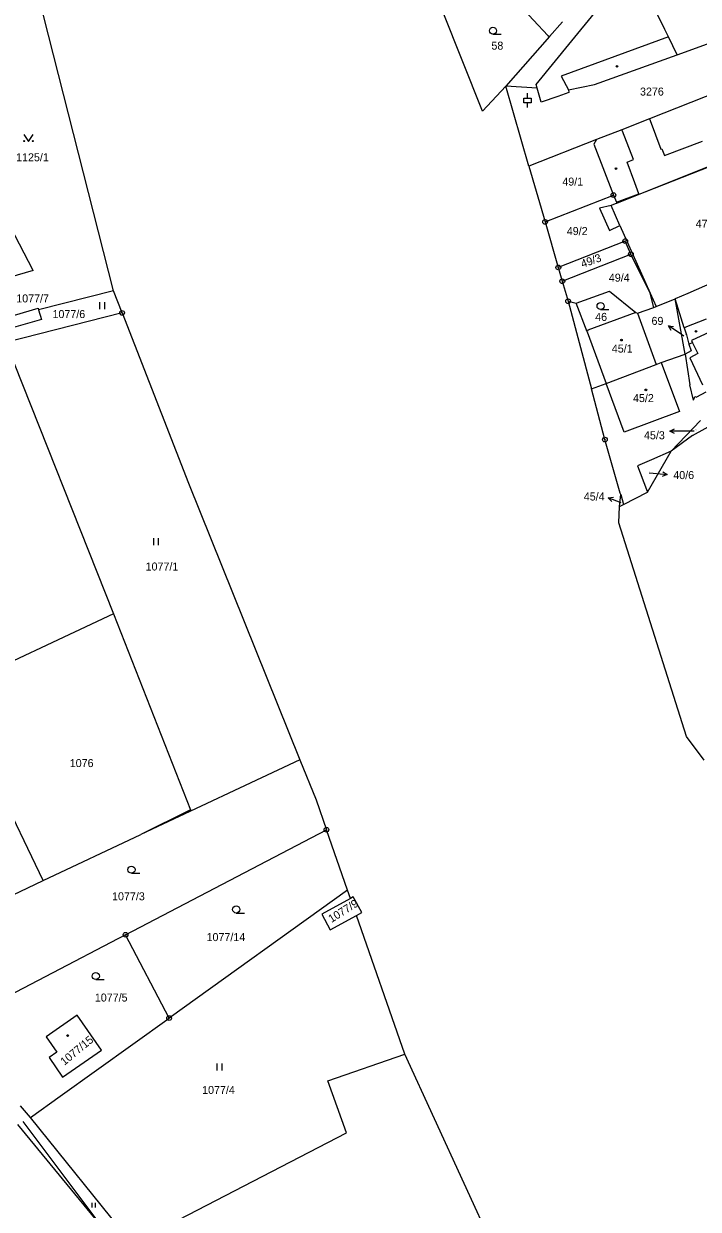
# Model space of a CAD drawing. Extents: x -736345 to -729997, y -1130177 to -1122501.
# Drawn here: x -733843 to -733699.6, y -1126891.5 to -1126639.6 of the extents above; entities that cross this region are included whole.
import ezdxf

# ---------------------------------------------------------------- set-up
doc = ezdxf.new("R2010")
doc.units = 0
for name, color, linetype in [('Vrstva 1', 7, 'Continuous'), ('Vrstva 16', 7, 'Continuous'), ('Vrstva 18', 7, 'Continuous'), ('Vrstva 19', 7, 'Continuous'), ('Vrstva 25', 7, 'Continuous'), ('Vrstva 4', 7, 'Continuous')]:
    doc.layers.add(name, color=color, linetype=linetype)

msp = doc.modelspace()

# ---------------------------------------------------------------- linework, layer by layer
at = {"layer": 'Vrstva 1'}
for points in [[(-733823.88, -1126696.34), (-733843.01, -1126621.05)], [(-733740.75, -1126632.19), (-733731.57, -1126642.03)], [(-733726.5, -1126643.18), (-733717.5, -1126632.15)], [(-733745.44, -1126658.12), (-733753.94, -1126636.85)], [(-733728.43, -1126639.17), (-733731.26, -1126642.3)], [(-733731.26, -1126642.3), (-733740.53, -1126652.86)], [(-733734.06, -1126652.45), (-733726.5, -1126643.18)], [(-733731.57, -1126642.03), (-733731.26, -1126642.3)], [(-733704.06, -1126646.15), (-733692.99, -1126642.16)], [(-733721.65, -1126652.48), (-733704.06, -1126646.15)], [(-733740.53, -1126652.86), (-733745.44, -1126658.12)], [(-733735.6, -1126669.82), (-733740.53, -1126652.86)], [(-733733.84, -1126653.25), (-733740.53, -1126652.86)], [(-733733.84, -1126653.25), (-733734.06, -1126652.45)], [(-733733.01, -1126656.25), (-733733.84, -1126653.25)], [(-733727.21, -1126653.63), (-733721.65, -1126652.48)], [(-733727.21, -1126653.63), (-733727.13, -1126654.2)], [(-733692.41, -1126652.86), (-733710, -1126659.79)], [(-733729.43, -1126655.02), (-733733.01, -1126656.25)], [(-733727.13, -1126654.2), (-733729.43, -1126655.02)], [(-733710, -1126659.79), (-733715.86, -1126662.08)], [(-733715.86, -1126662.08), (-733721.26, -1126664.19)], [(-733721.26, -1126664.19), (-733735.6, -1126669.82)], [(-733721.26, -1126664.19), (-733721.77, -1126665.16)], [(-733721.77, -1126665.16), (-733717.64, -1126675.97)], [(-733687.16, -1126666), (-733716.91, -1126677.68)], [(-733735.6, -1126669.82), (-733732.16, -1126681.66)], [(-733716.91, -1126677.68), (-733696.58, -1126669.55)], [(-733840.95, -1126692.02), (-733850.69, -1126673.43)], [(-733732.16, -1126681.66), (-733717.64, -1126675.97)], [(-733717.64, -1126675.97), (-733716.98, -1126677.51)], [(-733718.15, -1126678.22), (-733720.63, -1126678.79), (-733718.47, -1126683.5), (-733716.25, -1126682.45)], [(-733716.91, -1126677.68), (-733718.15, -1126678.22)], [(-733716.98, -1126677.51), (-733716.91, -1126677.68)], [(-733732.16, -1126681.66), (-733729.35, -1126691.35)], [(-733716.25, -1126682.45), (-733709.8, -1126696.85)], [(-733715.12, -1126685.76), (-733729.35, -1126691.35)], [(-733713.92, -1126688.54), (-733715.12, -1126685.76)], [(-733728.5, -1126694.27), (-733713.92, -1126688.54)], [(-733709.8, -1126696.85), (-733713.92, -1126688.54)], [(-733729.35, -1126691.35), (-733728.5, -1126694.27)], [(-733840.95, -1126692.02), (-733854.12, -1126695.8)], [(-733692.33, -1126692.68), (-733701.8, -1126696.92)], [(-733823.88, -1126696.34), (-733839.8, -1126700.39)], [(-733822.06, -1126701.01), (-733823.88, -1126696.34)], [(-733728.5, -1126694.27), (-733727.27, -1126698.52)], [(-733725.55, -1126698.95), (-733718.44, -1126696.37)], [(-733718.44, -1126696.37), (-733712.85, -1126700.9)], [(-733727.27, -1126698.52), (-733722.31, -1126717.18)], [(-733727.27, -1126698.52), (-733725.55, -1126698.95)], [(-733723.24, -1126705.05), (-733725.55, -1126698.95)], [(-733709.04, -1126699.86), (-733709.8, -1126696.85)], [(-733708.54, -1126699.66), (-733704.49, -1126698.01)], [(-733701.8, -1126696.92), (-733704.49, -1126698.01)], [(-733702.61, -1126704.15), (-733704.49, -1126698.01)], [(-733702.4, -1126709.81), (-733704.49, -1126698.01)], [(-733846.84, -1126702.07), (-733839.91, -1126700.02)], [(-733822.06, -1126701.01), (-733846.77, -1126707.27)], [(-733839.91, -1126700.02), (-733839.8, -1126700.39)], [(-733839.8, -1126700.39), (-733839.16, -1126702.44)], [(-733822.06, -1126701.01), (-733807.92, -1126737.2)], [(-733712.85, -1126700.9), (-733723.08, -1126704.71)], [(-733712.85, -1126700.9), (-733712.5, -1126701.05)], [(-733712.5, -1126701.05), (-733709.04, -1126699.86)], [(-733709.04, -1126699.86), (-733708.54, -1126699.66)], [(-733839.16, -1126702.44), (-733846.14, -1126704.43)], [(-733702.61, -1126704.15), (-733702.14, -1126705.68)], [(-733723.08, -1126704.71), (-733723.24, -1126705.05)], [(-733702.14, -1126705.68), (-733701.6, -1126707.63)], [(-733846.77, -1126707.27), (-733823.85, -1126764.93)], [(-733701.13, -1126709.05), (-733702.4, -1126709.81)], [(-733701.6, -1126707.63), (-733701.13, -1126709.05)], [(-733708.53, -1126711.96), (-733707.53, -1126711.57)], [(-733707.53, -1126711.57), (-733702.4, -1126709.81)], [(-733702.4, -1126709.81), (-733701.39, -1126716.28)], [(-733719.19, -1126716), (-733708.53, -1126711.96)], [(-733722.31, -1126717.18), (-733719.19, -1126716)], [(-733700.62, -1126719.55), (-733701.39, -1126716.28)], [(-733719.45, -1126727.93), (-733722.31, -1126717.18)], [(-733700.62, -1126719.55), (-733700.31, -1126718.8)], [(-733700.31, -1126718.8), (-733699.99, -1126718.94)], [(-733698.02, -1126717.83), (-733699.99, -1126718.94)], [(-733699.17, -1126723.87), (-733705.38, -1126730.39)], [(-733700.81, -1126727.08), (-733696.11, -1126724.46)], [(-733716.21, -1126739.35), (-733719.45, -1126727.93)], [(-733700.81, -1126727.08), (-733705.38, -1126730.39)], [(-733710.37, -1126739.07), (-733705.38, -1126730.39)], [(-733705.38, -1126730.39), (-733709.56, -1126732.2)], [(-733711.03, -1126732.84), (-733712.55, -1126733.5)], [(-733712.55, -1126733.5), (-733710.59, -1126738.52)], [(-733709.56, -1126732.2), (-733711.03, -1126732.84)], [(-733807.92, -1126737.2), (-733784.26, -1126796.01)], [(-733716.07, -1126739.62), (-733716.21, -1126739.35)], [(-733715.48, -1126741.71), (-733710.37, -1126739.07)], [(-733710.59, -1126738.52), (-733710.37, -1126739.07)], [(-733716.33, -1126742.15), (-733716.07, -1126739.62)], [(-733716.33, -1126742.15), (-733715.48, -1126741.71)], [(-733716.07, -1126739.62), (-733715.48, -1126741.71)], [(-733716.47, -1126745.61), (-733716.33, -1126742.15)], [(-733702.08, -1126791.03), (-733716.47, -1126745.61)], [(-733823.85, -1126764.93), (-733858.33, -1126781.12)], [(-733823.85, -1126764.93), (-733807.52, -1126806.58)], [(-733838.8, -1126821.64), (-733858.33, -1126781.12)], [(-733698.35, -1126796.07), (-733702.08, -1126791.03)], [(-733784.26, -1126796.01), (-733818.04, -1126811.88)], [(-733784.26, -1126796.01), (-733780.84, -1126804.51)], [(-733780.84, -1126804.51), (-733778.63, -1126810.83)], [(-733807.52, -1126806.58), (-733818.04, -1126811.88)], [(-733838.8, -1126821.64), (-733818.04, -1126811.88)], [(-733821.33, -1126833.14), (-733778.63, -1126810.83)], [(-733774.15, -1126823.66), (-733778.63, -1126810.83)], [(-733848.5, -1126826.2), (-733838.8, -1126821.64)], [(-733774.15, -1126823.66), (-733812.07, -1126850.86)], [(-733773.53, -1126825.42), (-733774.15, -1126823.66)], [(-733772.95, -1126825.1), (-733773.53, -1126825.42)], [(-733771.12, -1126828.42), (-733772.95, -1126825.1)], [(-733773.53, -1126825.42), (-733779.6, -1126828.76)], [(-733779.6, -1126828.76), (-733777.81, -1126832.09)], [(-733777.81, -1126832.09), (-733772.27, -1126829.05)], [(-733772.27, -1126829.05), (-733771.12, -1126828.42)], [(-733761.98, -1126858.5), (-733772.27, -1126829.05)], [(-733821.33, -1126833.14), (-733855.52, -1126851)], [(-733812.07, -1126850.86), (-733821.33, -1126833.14)], [(-733831.63, -1126850.23), (-733838.19, -1126854.81)], [(-733826.46, -1126857.67), (-733831.63, -1126850.23)], [(-733835.22, -1126867.47), (-733812.07, -1126850.86)], [(-733838.19, -1126854.81), (-733835.92, -1126858.07)], [(-733834.7, -1126863.39), (-733826.46, -1126857.67)], [(-733835.92, -1126858.07), (-733837.56, -1126859.22)], [(-733837.56, -1126859.22), (-733834.7, -1126863.39)], [(-733778.32, -1126864.19), (-733761.98, -1126858.5)], [(-733743.03, -1126899.74), (-733761.98, -1126858.5)], [(-733774.4, -1126875.27), (-733778.32, -1126864.19)], [(-733841.52, -1126871.99), (-733835.22, -1126867.47)], [(-733841.52, -1126871.99), (-733843.63, -1126869.52)], [(-733825.88, -1126895.76), (-733843.05, -1126872.86)], [(-733820.64, -1126897.91), (-733841.52, -1126871.99)], [(-733825.88, -1126895.76), (-733844.18, -1126873.45)], [(-733819.92, -1126898.8), (-733774.4, -1126875.27)]]:
    msp.add_lwpolyline(points, dxfattribs=at)
at = {"layer": 'Vrstva 16'}
for points in [[(-733702.66, -1126705.92), (-733703.45, -1126705.4)], [(-733700.51, -1126726.14), (-733702.67, -1126726.15)], [(-733710.05, -1126734.98), (-733709.2, -1126735.06)]]:
    msp.add_lwpolyline(points, dxfattribs=at)
at = {"layer": 'Vrstva 25'}
for points in [[(-733743.25, -1126641.8), (-733741.5, -1126641.8)], [(-733735.15, -1126656.35), (-733736.65, -1126656.35), (-733736.65, -1126655.35), (-733735.15, -1126655.35), (-733735.15, -1126656.35)], [(-733735.9, -1126655.35), (-733735.9, -1126654.35)], [(-733735.9, -1126657.35), (-733735.9, -1126656.35)], [(-733842.96, -1126663.1), (-733841.96, -1126664.6), (-733840.96, -1126663.1)], [(-733826.787, -1126700.225), (-733826.787, -1126698.725)], [(-733825.753, -1126700.225), (-733825.753, -1126698.725)], [(-733720.37, -1126700.31), (-733718.62, -1126700.31)], [(-733703.45, -1126705.4), (-733705.957, -1126703.753)], [(-733705.396, -1126704.72), (-733705.957, -1126703.753), (-733704.847, -1126703.885)], [(-733704.668, -1126726.656), (-733705.669, -1126726.16), (-733704.671, -1126725.657)], [(-733702.67, -1126726.15), (-733705.669, -1126726.16)], [(-733709.2, -1126735.06), (-733706.214, -1126735.347)], [(-733707.162, -1126734.754), (-733706.214, -1126735.347), (-733707.258, -1126735.749)], [(-733718.006, -1126741.114), (-733718.762, -1126740.29), (-733717.65, -1126740.18)], [(-733715.96, -1126741.36), (-733718.762, -1126740.29)], [(-733815.337, -1126750.355), (-733815.337, -1126748.855)], [(-733814.303, -1126750.355), (-733814.303, -1126748.855)], [(-733820.06, -1126820.07), (-733818.31, -1126820.07)], [(-733797.81, -1126828.53), (-733796.06, -1126828.53)], [(-733827.64, -1126842.68), (-733825.89, -1126842.68)], [(-733801.847, -1126861.985), (-733801.847, -1126860.485)], [(-733800.813, -1126861.985), (-733800.813, -1126860.485)], [(-733828.386, -1126891.122), (-733828.386, -1126890.117)], [(-733827.693, -1126891.122), (-733827.693, -1126890.117)]]:
    msp.add_lwpolyline(points, dxfattribs=at)
for centre, radius in [((-733743.25, -1126641.05), 0.75), ((-733716.88, -1126648.62), 0.175), ((-733842.86, -1126664.5), 0.1), ((-733841.06, -1126664.5), 0.1), ((-733717.08, -1126670.34), 0.175), ((-733717.64, -1126675.97), 0.5), ((-733717.64, -1126675.97), 0.032), ((-733732.16, -1126681.66), 0.5), ((-733732.16, -1126681.66), 0.032), ((-733715.12, -1126685.76), 0.5), ((-733715.12, -1126685.76), 0.032), ((-733713.92, -1126688.54), 0.5), ((-733713.92, -1126688.54), 0.032), ((-733729.35, -1126691.35), 0.5), ((-733729.35, -1126691.35), 0.032), ((-733728.5, -1126694.27), 0.5), ((-733728.5, -1126694.27), 0.032), ((-733727.27, -1126698.52), 0.5), ((-733727.27, -1126698.52), 0.032), ((-733720.37, -1126699.56), 0.75), ((-733822.06, -1126701.01), 0.5), ((-733822.06, -1126701.01), 0.032), ((-733715.93, -1126706.79), 0.175), ((-733700.08, -1126704.93), 0.175), ((-733710.74, -1126717.36), 0.175), ((-733719.45, -1126727.93), 0.5), ((-733719.45, -1126727.93), 0.5), ((-733719.45, -1126727.93), 0.032), ((-733719.45, -1126727.93), 0.032), ((-733778.63, -1126810.83), 0.5), ((-733778.63, -1126810.83), 0.032), ((-733820.06, -1126819.32), 0.75), ((-733797.81, -1126827.78), 0.75), ((-733821.33, -1126833.14), 0.5), ((-733821.33, -1126833.14), 0.032), ((-733827.64, -1126841.93), 0.75), ((-733812.07, -1126850.86), 0.5), ((-733812.07, -1126850.86), 0.032), ((-733833.63, -1126854.57), 0.175)]:
    msp.add_circle(centre, radius, dxfattribs=at)
at = {"layer": 'Vrstva 4'}
for points in [[(-733706.68, -1126640.82), (-733712.36, -1126629.29)], [(-733705.94, -1126642.32), (-733706.68, -1126640.82)], [(-733705.94, -1126642.32), (-733728.77, -1126650.7)], [(-733704.06, -1126646.15), (-733705.94, -1126642.32)], [(-733728.77, -1126650.7), (-733727.21, -1126653.63)], [(-733710, -1126659.79), (-733709.86, -1126660.13)], [(-733709.86, -1126660.13), (-733707.56, -1126666.21)], [(-733715.74, -1126662.39), (-733715.86, -1126662.08)], [(-733713.4, -1126668.44), (-733715.74, -1126662.39)], [(-733707.56, -1126666.21), (-733707.33, -1126666.15)], [(-733707.33, -1126666.15), (-733706.8, -1126667.54)], [(-733706.8, -1126667.54), (-733698.69, -1126664.49)], [(-733714.75, -1126668.99), (-733713.4, -1126668.44)], [(-733713.1, -1126673.39), (-733714.75, -1126668.99)], [(-733712.24, -1126675.69), (-733713.1, -1126673.39)], [(-733716.98, -1126677.51), (-733712.24, -1126675.69)], [(-733716.25, -1126682.45), (-733718.15, -1126678.22)], [(-733709.8, -1126696.85), (-733708.54, -1126699.66)], [(-733712.5, -1126701.05), (-733708.53, -1126711.96)], [(-733702.61, -1126704.15), (-733702.39, -1126704.06)], [(-733702.39, -1126704.06), (-733697.87, -1126702.3)], [(-733723.24, -1126705.05), (-733719.19, -1126716)], [(-733697.25, -1126705.11), (-733701.05, -1126706.91)], [(-733700.82, -1126707.36), (-733701.6, -1126707.63)], [(-733701.05, -1126706.91), (-733700.82, -1126707.36)], [(-733700.82, -1126707.36), (-733699.69, -1126709.61)], [(-733707.53, -1126711.57), (-733703.62, -1126721.97)], [(-733699.69, -1126709.61), (-733701.4, -1126710.55)], [(-733701.4, -1126710.55), (-733698.73, -1126716.3)], [(-733715.34, -1126726.38), (-733719.19, -1126716)], [(-733703.62, -1126721.97), (-733715.34, -1126726.38)]]:
    msp.add_lwpolyline(points, dxfattribs=at)

# ---------------------------------------------------------------- texts
at = {"layer": 'Vrstva 16'}
for s, p in [('1077/7', (-733844.55, -1126698.78)), ('69', (-733709.545, -1126703.56)), ('69', (-733709.545, -1126703.56)), ('45/3', (-733711.146, -1126727.86)), ('40/6', (-733704.918, -1126736.32)), ('45/4', (-733723.936, -1126740.87))]:
    msp.add_text(s, height=1.7, dxfattribs=at).set_placement(p)
at = {"layer": 'Vrstva 18'}
for s, height, p in [('58', 1.7, (-733743.57, -1126645.07)), ('3276', 1.7, (-733711.99, -1126654.83)), ('1125/1', 1.7, (-733844.58, -1126668.79)), ('49/1', 1.7, (-733728.5, -1126673.96)), ('49/2', 1.7, (-733727.55, -1126684.47)), ('49/4', 1.7, (-733718.61, -1126694.37)), ('1077/6', 1.7, (-733836.85, -1126702.11)), ('46', 1.7, (-733721.52, -1126702.71)), ('45/3', 0.1, (-733700.31, -1126725.94)), ('40/6', 0.1, (-733709.989, -1126734.78)), ('45/4', 0.1, (-733715.76, -1126741.16)), ('1077/1', 1.7, (-733817.06, -1126755.75)), ('1076', 1.7, (-733833.18, -1126797.52)), ('1077/3', 1.7, (-733824.19, -1126825.83)), ('1077/14', 1.7, (-733804.11, -1126834.5)), ('1077/5', 1.7, (-733827.85, -1126847.34)), ('1077/4', 1.7, (-733805.05, -1126866.98))]:
    msp.add_text(s, height=height, dxfattribs=at).set_placement(p)
for s, rotation, p in [('49/3', 19.50016, (-733724.219, -1126691.455)), ('1077/9', 32.30026, (-733777.558, -1126830.665))]:
    msp.add_text(s, height=1.7, rotation=rotation, dxfattribs=at).set_placement(p)
at = {"layer": 'Vrstva 19'}
for s, height, p in [('47/1', 1.7, (-733700.168, -1126682.93)), ('69', 0.1, (-733702.46, -1126705.72)), ('45/1', 1.7, (-733717.98, -1126709.44)), ('45/2', 1.7, (-733713.48, -1126719.96))]:
    msp.add_text(s, height=height, dxfattribs=at).set_placement(p)
msp.add_text('1077/15', height=1.7, rotation=39.60031, dxfattribs=at).set_placement((-733834.324, -1126861.009))

doc.saveas('drawing.dxf')
